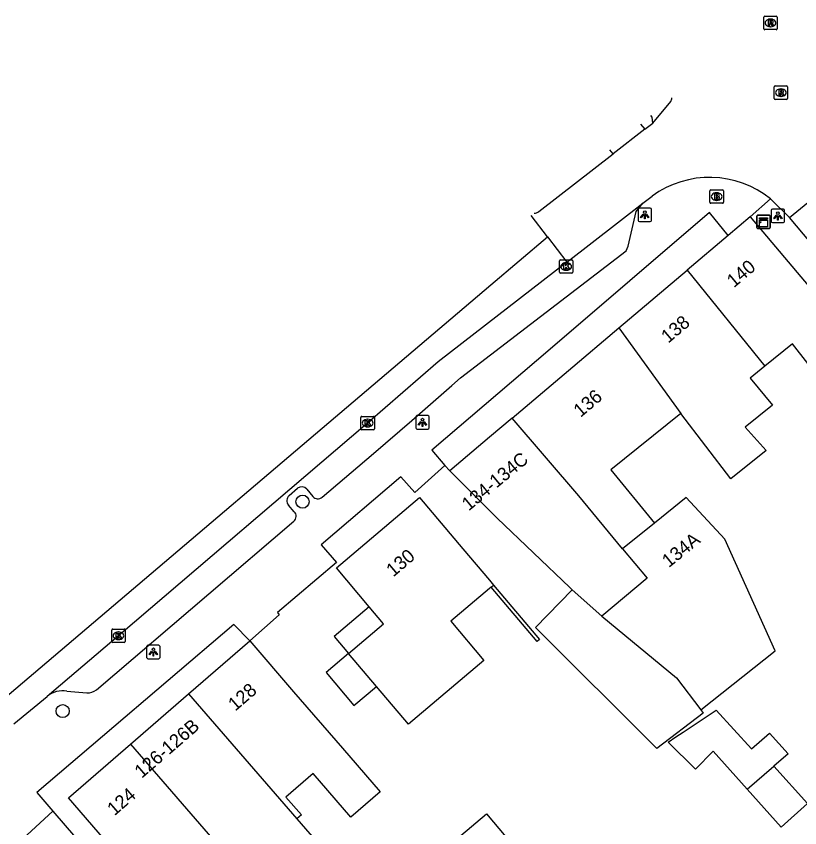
# Model space of a CAD drawing. Extents: x 162172 to 163187, y 382874 to 383684.
# Drawn here: x 162464.7 to 162523.1, y 383338.9 to 383399.3 of the extents above; entities that cross this region are included whole.
import ezdxf

# ---------------------------------------------------------------- set-up
doc = ezdxf.new("R2010")
doc.units = 0
for name, color, linetype in [('IMGEO_Boom', 7, 'Continuous'), ('IMGEO_Brandkraan', 7, 'Continuous'), ('IMGEO_Erf', 7, 'Continuous'), ('IMGEO_Kast', 7, 'Continuous'), ('IMGEO_Kolk', 7, 'Continuous'), ('IMGEO_Lichtpunt', 7, 'Continuous'), ('IMGEO_Muur', 7, 'Continuous'), ('IMGEO_Pand', 7, 'Continuous'), ('IMGEO_Pand_nummerreeks', 7, 'Continuous'), ('IMGEO_Pand_overbouw', 7, 'Continuous'), ('IMGEO_Rijbaan_lokaal_gesloten', 7, 'Continuous'), ('IMGEO_Rioolput', 7, 'Continuous'), ('IMGEO_Verkeerseiland_gesloten', 7, 'Continuous'), ('IMGEO_Voetpad_open', 7, 'Continuous')]:
    doc.layers.add(name, color=color, linetype=linetype)

msp = doc.modelspace()

# ---------------------------------------------------------------- linework, layer by layer
at = {"layer": 'IMGEO_Boom'}
for centre in [(162486.062, 383363.187), (162468.184, 383347.589)]:
    msp.add_circle(centre, 0.489, dxfattribs=at)
at = {"layer": 'IMGEO_Brandkraan'}
for p, q in [((162516.426, 383385.487), (162516.426, 383386.339)), ((162516.501, 383386.413), (162517.353, 383386.413)), ((162517.427, 383386.339), (162517.427, 383385.487)), ((162516.937, 383385.633), (162516.912, 383385.633)), ((162516.914, 383386.193), (162516.939, 383386.193)), ((162517.353, 383385.413), (162516.501, 383385.413))]:
    msp.add_line(p, q, dxfattribs=at)
for points in [[(162516.426, 383385.487), (162516.426, 383386.339)], [(162516.501, 383386.413), (162517.353, 383386.413)], [(162517.427, 383386.339), (162517.427, 383385.487)], [(162516.774, 383386.113), (162516.774, 383385.713), (162516.987, 383385.713)], [(162517.005, 383386.113), (162516.774, 383386.113)], [(162516.953, 383386.032), (162516.899, 383386.032), (162516.899, 383385.956)], [(162516.899, 383385.956), (162516.952, 383385.956)], [(162516.961, 383385.88), (162516.899, 383385.88), (162516.899, 383385.799)], [(162516.899, 383385.799), (162516.961, 383385.799)], [(162517.353, 383385.413), (162516.501, 383385.413)]]:
    msp.add_lwpolyline(points, dxfattribs=at)
for centre, radius, start, end in [((162516.503, 383386.337), 0.0765, 91.55205, 178.44795), ((162516.503, 383386.337), 0.0765, 91.55205, 178.44795), ((162517.351, 383386.337), 0.0765, 1.55205, 88.44795), ((162517.351, 383386.337), 0.0765, 1.55205, 88.44795), ((162516.954, 383385.994), 0.0379, 267.82845, 90.93552), ((162516.962, 383385.839), 0.0404, 269.87594, 90.50774), ((162516.993, 383385.964), 0.251, 268.66757, 293.53466), ((162517.009, 383385.968), 0.145, 59.4692, 91.53667), ((162517.034, 383386.015), 0.0922, 285.51372, 58.15012), ((162517.039, 383385.823), 0.105, 301.31148, 78.98903), ((162516.503, 383385.489), 0.0765, 181.55205, 268.44795), ((162516.503, 383385.489), 0.0765, 181.55205, 268.44795), ((162517.351, 383385.489), 0.0765, 271.55205, 358.44795), ((162517.351, 383385.489), 0.0765, 271.55205, 358.44795)]:
    msp.add_arc(centre, radius, start, end, dxfattribs=at)
for centre, major_axis, ratio, start_param, end_param in [((162516.913, 383385.913), (-0.387, 0.002), 0.722429, 4.712389, 7.853982), ((162516.938, 383385.913), (-0.39, 0.002), 0.717154, 1.570796, 4.712389)]:
    msp.add_ellipse(centre, major_axis=major_axis, ratio=ratio, start_param=start_param, end_param=end_param, dxfattribs=at)
at = {"layer": 'IMGEO_Erf'}
msp.add_lwpolyline([(162497.039, 383365.491), (162496.66, 383365.876)], dxfattribs=at)
at = {"layer": 'IMGEO_Kast'}
for p, q in [((162519.917, 383383.611), (162519.917, 383384.452)), ((162519.917, 383384.452), (162519.917, 383383.611)), ((162519.992, 383384.536), (162520.833, 383384.536)), ((162520.833, 383384.536), (162519.992, 383384.536)), ((162520.917, 383384.461), (162520.917, 383383.62)), ((162520.917, 383383.62), (162520.917, 383384.461)), ((162520.842, 383383.536), (162520.001, 383383.536)), ((162520.001, 383383.536), (162520.842, 383383.536))]:
    msp.add_line(p, q, dxfattribs=at)
for points in [[(162520.112, 383384.326), (162520.712, 383384.326), (162520.712, 383384.241), (162520.112, 383384.241), (162520.112, 383384.326)], [(162520.112, 383384.151), (162520.712, 383384.151), (162520.712, 383383.662), (162520.112, 383383.662), (162520.112, 383384.151)]]:
    msp.add_lwpolyline(points, dxfattribs=at)
msp.add_circle((162520.196, 383384), 0.0377, dxfattribs=at)
for centre, start, end in [((162519.995, 383384.458), 92.4484, 184.28452), ((162519.995, 383384.458), 92.4484, 184.28452), ((162520.839, 383384.458), 2.4484, 94.28452), ((162520.839, 383384.458), 2.4484, 94.28452), ((162519.995, 383383.614), 182.4484, 274.28452), ((162519.995, 383383.614), 182.4484, 274.28452), ((162520.839, 383383.614), 272.4484, 4.28452), ((162520.839, 383383.614), 272.4484, 4.28452)]:
    msp.add_arc(centre, 0.0779, start, end, dxfattribs=at)
at = {"layer": 'IMGEO_Kolk'}
for p, q in [((162505.208, 383380.274), (162505.208, 383381.126)), ((162505.283, 383381.2), (162506.135, 383381.2)), ((162505.696, 383380.98), (162505.721, 383380.98)), ((162506.209, 383381.126), (162506.209, 383380.274)), ((162506.135, 383380.2), (162505.283, 383380.2)), ((162505.719, 383380.42), (162505.694, 383380.42)), ((162490.414, 383368.617), (162490.414, 383369.469)), ((162490.489, 383369.543), (162491.341, 383369.543)), ((162490.902, 383369.323), (162490.927, 383369.323)), ((162491.415, 383369.469), (162491.415, 383368.617)), ((162490.925, 383368.763), (162490.9, 383368.763)), ((162491.341, 383368.543), (162490.489, 383368.543)), ((162471.839, 383352.775), (162471.839, 383353.627)), ((162471.914, 383353.701), (162472.766, 383353.701)), ((162472.84, 383353.627), (162472.84, 383352.775)), ((162472.327, 383353.481), (162472.352, 383353.481)), ((162472.766, 383352.701), (162471.914, 383352.701)), ((162472.35, 383352.921), (162472.325, 383352.921))]:
    msp.add_line(p, q, dxfattribs=at)
for points in [[(162505.208, 383380.274), (162505.208, 383381.126)], [(162505.283, 383381.2), (162506.135, 383381.2)], [(162505.529, 383380.9), (162505.652, 383380.9), (162505.652, 383380.749), (162505.782, 383380.9), (162505.946, 383380.9), (162505.8, 383380.749), (162505.953, 383380.5), (162505.801, 383380.5), (162505.716, 383380.664), (162505.652, 383380.597), (162505.652, 383380.5), (162505.529, 383380.5), (162505.529, 383380.9)], [(162506.209, 383381.126), (162506.209, 383380.274)], [(162506.135, 383380.2), (162505.283, 383380.2)], [(162490.414, 383368.617), (162490.414, 383369.469)], [(162490.489, 383369.543), (162491.341, 383369.543)], [(162491.415, 383369.469), (162491.415, 383368.617)], [(162490.735, 383369.243), (162490.858, 383369.243), (162490.858, 383369.092), (162490.988, 383369.243), (162491.152, 383369.243), (162491.006, 383369.092), (162491.159, 383368.843), (162491.007, 383368.843), (162490.922, 383369.007), (162490.858, 383368.94), (162490.858, 383368.843), (162490.735, 383368.843), (162490.735, 383369.243)], [(162491.341, 383368.543), (162490.489, 383368.543)], [(162471.839, 383352.775), (162471.839, 383353.627)], [(162471.914, 383353.701), (162472.766, 383353.701)], [(162472.84, 383353.627), (162472.84, 383352.775)], [(162472.16, 383353.401), (162472.283, 383353.401), (162472.283, 383353.25), (162472.413, 383353.401), (162472.577, 383353.401), (162472.431, 383353.25), (162472.584, 383353.001), (162472.432, 383353.001), (162472.347, 383353.165), (162472.283, 383353.098), (162472.283, 383353.001), (162472.16, 383353.001), (162472.16, 383353.401)], [(162472.766, 383352.701), (162471.914, 383352.701)]]:
    msp.add_lwpolyline(points, dxfattribs=at)
for centre, start, end in [((162505.285, 383381.124), 91.55205, 178.44795), ((162505.285, 383381.124), 91.55205, 178.44795), ((162506.133, 383381.124), 1.55205, 88.44795), ((162506.133, 383381.124), 1.55205, 88.44795), ((162505.285, 383380.276), 181.55205, 268.44795), ((162505.285, 383380.276), 181.55205, 268.44795), ((162506.133, 383380.276), 271.55205, 358.44795), ((162506.133, 383380.276), 271.55205, 358.44795), ((162490.491, 383369.467), 91.55205, 178.44795), ((162490.491, 383369.467), 91.55205, 178.44795), ((162491.339, 383369.467), 1.55205, 88.44795), ((162491.339, 383369.467), 1.55205, 88.44795), ((162490.491, 383368.619), 181.55205, 268.44795), ((162490.491, 383368.619), 181.55205, 268.44795), ((162491.339, 383368.619), 271.55205, 358.44795), ((162491.339, 383368.619), 271.55205, 358.44795), ((162471.916, 383353.625), 91.55205, 178.44795), ((162471.916, 383353.625), 91.55205, 178.44795), ((162472.764, 383353.625), 1.55205, 88.44795), ((162472.764, 383353.625), 1.55205, 88.44795), ((162471.916, 383352.777), 181.55205, 268.44795), ((162471.916, 383352.777), 181.55205, 268.44795), ((162472.764, 383352.777), 271.55205, 358.44795), ((162472.764, 383352.777), 271.55205, 358.44795)]:
    msp.add_arc(centre, 0.0765, start, end, dxfattribs=at)
for centre, major_axis, ratio, start_param, end_param in [((162505.695, 383380.7), (-0.387, 0.002), 0.722429, 4.712389, 7.853982), ((162505.72, 383380.7), (-0.39, 0.002), 0.717154, 1.570796, 4.712389), ((162490.901, 383369.043), (-0.387, 0.002), 0.722429, 4.712389, 7.853982), ((162490.926, 383369.043), (-0.39, 0.002), 0.717154, 1.570796, 4.712389), ((162472.326, 383353.201), (-0.387, 0.002), 0.722429, 4.712389, 7.853982), ((162472.351, 383353.201), (-0.39, 0.002), 0.717154, 1.570796, 4.712389)]:
    msp.add_ellipse(centre, major_axis=major_axis, ratio=ratio, start_param=start_param, end_param=end_param, dxfattribs=at)
at = {"layer": 'IMGEO_Lichtpunt'}
for p, q in [((162511.97, 383385.046), (162511.162, 383385.046)), ((162511.97, 383385.046), (162511.162, 383385.046)), ((162511.068, 383384.951), (162511.068, 383384.144)), ((162511.068, 383384.951), (162511.068, 383384.144)), ((162512.064, 383384.144), (162512.064, 383384.951)), ((162512.064, 383384.144), (162512.064, 383384.951)), ((162520.994, 383384.874), (162520.994, 383384.067)), ((162520.994, 383384.874), (162520.994, 383384.067)), ((162521.896, 383384.969), (162521.088, 383384.969)), ((162521.896, 383384.969), (162521.088, 383384.969)), ((162521.99, 383384.067), (162521.99, 383384.874)), ((162521.99, 383384.067), (162521.99, 383384.874)), ((162511.162, 383384.05), (162511.97, 383384.05)), ((162511.162, 383384.05), (162511.97, 383384.05)), ((162521.088, 383383.973), (162521.896, 383383.973)), ((162521.088, 383383.973), (162521.896, 383383.973)), ((162494.496, 383369.5), (162494.496, 383368.693)), ((162494.496, 383369.5), (162494.496, 383368.693)), ((162495.398, 383369.595), (162494.59, 383369.595)), ((162495.398, 383369.595), (162494.59, 383369.595)), ((162495.492, 383368.693), (162495.492, 383369.5)), ((162495.492, 383368.693), (162495.492, 383369.5)), ((162494.59, 383368.599), (162495.398, 383368.599)), ((162494.59, 383368.599), (162495.398, 383368.599)), ((162474.442, 383352.393), (162474.442, 383351.586)), ((162474.442, 383352.393), (162474.442, 383351.586)), ((162475.344, 383352.488), (162474.536, 383352.488)), ((162475.344, 383352.488), (162474.536, 383352.488)), ((162475.438, 383351.586), (162475.438, 383352.393)), ((162475.438, 383351.586), (162475.438, 383352.393)), ((162474.536, 383351.492), (162475.344, 383351.492)), ((162474.536, 383351.492), (162475.344, 383351.492))]:
    msp.add_line(p, q, dxfattribs=at)
for points in [[(162511.442, 383384.615), (162511.481, 383384.587), (162511.293, 383384.325), (162511.255, 383384.352), (162511.442, 383384.615)], [(162511.544, 383384.567), (162511.591, 383384.567), (162511.591, 383384.245), (162511.544, 383384.245), (162511.544, 383384.567)], [(162511.654, 383384.587), (162511.692, 383384.614), (162511.879, 383384.352), (162511.84, 383384.324), (162511.654, 383384.587)], [(162521.368, 383384.538), (162521.407, 383384.51), (162521.219, 383384.248), (162521.181, 383384.275), (162521.368, 383384.538)], [(162521.47, 383384.49), (162521.517, 383384.49), (162521.517, 383384.168), (162521.47, 383384.168), (162521.47, 383384.49)], [(162521.58, 383384.51), (162521.618, 383384.537), (162521.805, 383384.275), (162521.766, 383384.247), (162521.58, 383384.51)], [(162494.87, 383369.164), (162494.909, 383369.136), (162494.721, 383368.874), (162494.683, 383368.901), (162494.87, 383369.164)], [(162494.972, 383369.116), (162495.019, 383369.116), (162495.019, 383368.794), (162494.972, 383368.794), (162494.972, 383369.116)], [(162495.082, 383369.136), (162495.12, 383369.163), (162495.307, 383368.901), (162495.268, 383368.873), (162495.082, 383369.136)], [(162474.816, 383352.057), (162474.855, 383352.029), (162474.667, 383351.767), (162474.629, 383351.794), (162474.816, 383352.057)], [(162474.918, 383352.009), (162474.965, 383352.009), (162474.965, 383351.687), (162474.918, 383351.687), (162474.918, 383352.009)], [(162475.028, 383352.029), (162475.066, 383352.056), (162475.253, 383351.794), (162475.214, 383351.766), (162475.028, 383352.029)]]:
    msp.add_lwpolyline(points, dxfattribs=at)
for centre in [(162511.567, 383384.749), (162521.493, 383384.672), (162494.995, 383369.298), (162474.941, 383352.191)]:
    msp.add_circle(centre, 0.0994, dxfattribs=at)
for centre, start, end in [((162511.162, 383384.951), 90, 180), ((162511.162, 383384.951), 90, 180), ((162511.97, 383384.951), 0, 90), ((162511.97, 383384.951), 0, 90), ((162521.088, 383384.874), 90, 180), ((162521.088, 383384.874), 90, 180), ((162521.896, 383384.874), 0, 90), ((162521.896, 383384.874), 0, 90), ((162511.162, 383384.144), 180, 270), ((162511.162, 383384.144), 180, 270), ((162511.97, 383384.144), 270, 0), ((162511.97, 383384.144), 270, 360), ((162521.088, 383384.067), 180, 270), ((162521.088, 383384.067), 180, 270), ((162521.896, 383384.067), 270, 0), ((162521.896, 383384.067), 270, 360), ((162494.59, 383369.5), 90, 180), ((162494.59, 383369.5), 90, 180), ((162495.398, 383369.5), 0, 90), ((162495.398, 383369.5), 0, 90), ((162494.59, 383368.693), 180, 270), ((162494.59, 383368.693), 180, 270), ((162495.398, 383368.693), 270, 0), ((162495.398, 383368.693), 270, 360), ((162474.536, 383352.393), 90, 180), ((162474.536, 383352.393), 90, 180), ((162475.344, 383352.393), 0, 90), ((162475.344, 383352.393), 0, 90), ((162474.536, 383351.586), 180, 270), ((162474.536, 383351.586), 180, 270), ((162475.344, 383351.586), 270, 0), ((162475.344, 383351.586), 270, 360)]:
    msp.add_arc(centre, 0.0946, start, end, dxfattribs=at)
at = {"layer": 'IMGEO_Muur'}
msp.add_lwpolyline([(162500.298, 383356.976), (162503.724, 383352.923), (162503.551, 383352.777), (162500.125, 383356.829)], dxfattribs=at)
at = {"layer": 'IMGEO_Pand'}
for points in [[(162519.427, 383384.406), (162517.788, 383383.021)], [(162519.427, 383384.406), (162528.873, 383373.233)], [(162517.788, 383383.021), (162514.719, 383380.429)], [(162509.628, 383376.127), (162514.719, 383380.429)], [(162514.719, 383380.429), (162520.525, 383373.288)], [(162501.673, 383369.406), (162505.887, 383372.966), (162509.628, 383376.127)], [(162509.628, 383376.127), (162514.245, 383369.761)], [(162528.873, 383373.233), (162525.842, 383370.767), (162522.567, 383374.937), (162520.525, 383373.288)], [(162520.525, 383373.288), (162519.423, 383372.398), (162521.073, 383370.369), (162519.047, 383368.745), (162520.601, 383366.992), (162517.97, 383364.884), (162514.245, 383369.761)], [(162501.673, 383369.406), (162500, 383367.993), (162497.039, 383365.491)], [(162509.907, 383359.663), (162506.641, 383363.623), (162501.673, 383369.406)], [(162514.245, 383369.761), (162509.032, 383365.553), (162512.296, 383361.595)], [(162506.151, 383356.625), (162505.974, 383356.794), (162500.574, 383361.955), (162500, 383362.529), (162497.039, 383365.491)], [(162489.498, 383351.878), (162492.105, 383354.084), (162491.038, 383355.349), (162488.584, 383358.252), (162494.787, 383363.495), (162498.015, 383359.676), (162500, 383357.328), (162500.298, 383356.976)], [(162515.743, 383347.675), (162521.291, 383352.065), (162517.538, 383360.406), (162514.663, 383363.508), (162512.296, 383361.595)], [(162512.296, 383361.595), (162509.907, 383359.663)], [(162509.907, 383359.663), (162511.738, 383357.496), (162508.375, 383354.654)], [(162500.125, 383356.829), (162500, 383356.723), (162497.117, 383354.277), (162499.58, 383351.362), (162493.954, 383346.606), (162491.568, 383349.429)], [(162500.125, 383356.829), (162500.298, 383356.976)], [(162515.743, 383347.675), (162515.922, 383347.439), (162512.471, 383344.81), (162503.422, 383353.804), (162506.151, 383356.625)], [(162506.151, 383356.625), (162508.375, 383354.654)], [(162508.375, 383354.654), (162513.921, 383350.066), (162515.743, 383347.675)], [(162477.57, 383348.87), (162482.122, 383352.81)], [(162482.122, 383352.81), (162485.394, 383349.029), (162489.031, 383344.825), (162491.847, 383341.571), (162489.669, 383339.685), (162486.852, 383342.939), (162484.827, 383341.186), (162485.972, 383339.863), (162485.624, 383339.565)], [(162489.498, 383351.878), (162487.823, 383350.458), (162489.89, 383348.011), (162491.568, 383349.429)], [(162491.568, 383349.429), (162489.498, 383351.878)], [(162473.245, 383345.126), (162477.57, 383348.87)], [(162477.57, 383348.87), (162485.624, 383339.565)], [(162519.187, 383341.776), (162516.653, 383344.592), (162515.348, 383343.264), (162513.305, 383345.272), (162513.885, 383345.659), (162514.422, 383346.017), (162516.899, 383347.669), (162519.508, 383344.771), (162520.866, 383345.939), (162522.244, 383344.408), (162521.184, 383343.495)], [(162480.253, 383325.228), (162483.034, 383327.608), (162479.848, 383331.289), (162480.651, 383331.983), (162477.29, 383335.866), (162474.93, 383333.824), (162468.616, 383341.12), (162473.245, 383345.126)], [(162473.245, 383345.126), (162480.155, 383337.143), (162483.059, 383333.761)], [(162521.184, 383343.495), (162523.7, 383340.699), (162521.742, 383338.937), (162519.187, 383341.776)], [(162519.187, 383341.776), (162521.184, 383343.495)], [(162497.848, 383338.323), (162499.778, 383339.943), (162502.141, 383337.128), (162500.266, 383335.557)], [(162485.624, 383339.565), (162487.415, 383337.496), (162483.059, 383333.761)]]:
    msp.add_lwpolyline(points, dxfattribs=at)
at = {"layer": 'IMGEO_Pand_overbouw'}
msp.add_lwpolyline([(162492.105, 383354.084), (162491.038, 383355.349), (162488.428, 383353.143), (162489.498, 383351.878)], close=True, dxfattribs=at)
at = {"layer": 'IMGEO_Rijbaan_lokaal_gesloten'}
for points in [[(162512.16, 383391.376), (162513.507, 383393.005)], [(162511.574, 383390.933), (162512.16, 383391.376)], [(162511.574, 383390.933), (162509.217, 383389.097)], [(162503.675, 383384.8), (162509.217, 383389.097)], [(162511.423, 383385.426), (162512.112, 383385.947)], [(162520.947, 383385.736), (162522.345, 383384.348)], [(162505.769, 383381.038), (162511.423, 383385.426)], [(162522.345, 383384.348), (162523.71, 383385.48), (162524.132, 383384.985)], [(162504.312, 383382.919), (162503.092, 383384.494)], [(162241.995, 383156.412), (162244.53, 383159.301), (162248.008, 383164.875), (162250.915, 383168.143), (162371.03, 383269.104), (162392.188, 383288.18), (162444.061, 383332.714), (162462.172, 383347.171), (162500.099, 383379.33), (162504.312, 383382.919)], [(162504.312, 383382.919), (162505.769, 383381.038)], [(162505.769, 383381.038), (162496.178, 383373.597), (162490.914, 383369.044), (162472.339, 383353.202), (162467.025, 383348.679)], [(162464.553, 383346.647), (162467.025, 383348.679)]]:
    msp.add_lwpolyline(points, dxfattribs=at)
for centre, radius, start, end in [((162513.128, 383393.259), 0.456, 326.21711, 359.7716), ((162516.392, 383380.079), 7.263, 51.15624, 126.10757), ((162503.355, 383385.161), 0.482, 265.26464, 311.60526)]:
    msp.add_arc(centre, radius, start, end, dxfattribs=at)
at = {"layer": 'IMGEO_Rioolput'}
for p, q in [((162520.436, 383398.421), (162520.436, 383399.273)), ((162520.511, 383399.347), (162521.363, 383399.347)), ((162520.924, 383399.127), (162520.949, 383399.127)), ((162521.437, 383399.273), (162521.437, 383398.421)), ((162521.363, 383398.347), (162520.511, 383398.347)), ((162520.947, 383398.567), (162520.922, 383398.567)), ((162521.211, 383393.228), (162521.211, 383394.08)), ((162521.286, 383394.154), (162522.138, 383394.154)), ((162522.212, 383394.08), (162522.212, 383393.228)), ((162521.699, 383393.934), (162521.724, 383393.934)), ((162522.138, 383393.154), (162521.286, 383393.154)), ((162521.722, 383393.374), (162521.697, 383393.374))]:
    msp.add_line(p, q, dxfattribs=at)
for points in [[(162520.436, 383398.421), (162520.436, 383399.273)], [(162520.511, 383399.347), (162521.363, 383399.347)], [(162521.025, 383399.045), (162520.773, 383399.047), (162520.773, 383398.647)], [(162520.951, 383398.966), (162520.897, 383398.966), (162520.897, 383398.885)], [(162521.437, 383399.273), (162521.437, 383398.421)], [(162521.363, 383398.347), (162520.511, 383398.347)], [(162520.773, 383398.647), (162520.897, 383398.647), (162520.897, 383398.809), (162520.908, 383398.809)], [(162520.897, 383398.885), (162520.949, 383398.885)], [(162520.955, 383398.78), (162521.026, 383398.647), (162521.166, 383398.647), (162521.101, 383398.773)], [(162521.211, 383393.228), (162521.211, 383394.08)], [(162521.286, 383394.154), (162522.138, 383394.154)], [(162522.212, 383394.08), (162522.212, 383393.228)], [(162521.8, 383393.852), (162521.548, 383393.854), (162521.548, 383393.454)], [(162521.548, 383393.454), (162521.672, 383393.454), (162521.672, 383393.616), (162521.683, 383393.616)], [(162521.726, 383393.773), (162521.672, 383393.773), (162521.672, 383393.692)], [(162521.672, 383393.692), (162521.724, 383393.692)], [(162521.73, 383393.587), (162521.801, 383393.454), (162521.941, 383393.454), (162521.876, 383393.58)], [(162522.138, 383393.154), (162521.286, 383393.154)]]:
    msp.add_lwpolyline(points, dxfattribs=at)
for centre, radius, start, end in [((162520.513, 383399.271), 0.0765, 91.55205, 178.44795), ((162520.513, 383399.271), 0.0765, 91.55205, 178.44795), ((162520.957, 383398.87), 0.0964, 77.00612, 93.18647), ((162520.971, 383398.927), 0.0378, 276.66336, 79.67722), ((162521.024, 383398.935), 0.109, 350.36119, 89.41601), ((162521.022, 383398.935), 0.112, 277.58423, 350.98172), ((162521.361, 383399.271), 0.0765, 1.55205, 88.44795), ((162521.361, 383399.271), 0.0765, 1.55205, 88.44795), ((162520.513, 383398.423), 0.0765, 181.55205, 268.44795), ((162520.513, 383398.423), 0.0765, 181.55205, 268.44795), ((162520.907, 383398.756), 0.0533, 26.02933, 88.69889), ((162520.933, 383399.074), 0.19, 274.7715, 282.96867), ((162521.006, 383398.72), 0.108, 29.51342, 73.79051), ((162521.361, 383398.423), 0.0765, 271.55205, 358.44795), ((162521.361, 383398.423), 0.0765, 271.55205, 358.44795), ((162521.288, 383394.078), 0.0765, 91.55205, 178.44795), ((162521.288, 383394.078), 0.0765, 91.55205, 178.44795), ((162522.136, 383394.078), 0.0765, 1.55205, 88.44795), ((162522.136, 383394.078), 0.0765, 1.55205, 88.44795), ((162521.682, 383393.563), 0.0533, 26.02933, 88.69889), ((162521.708, 383393.881), 0.19, 274.7715, 282.96867), ((162521.732, 383393.677), 0.0964, 77.00612, 93.18647), ((162521.746, 383393.734), 0.0378, 276.66336, 79.67722), ((162521.799, 383393.742), 0.109, 350.36119, 89.41601), ((162521.797, 383393.742), 0.112, 277.58423, 350.98172), ((162521.781, 383393.527), 0.108, 29.51342, 73.79051), ((162521.288, 383393.23), 0.0765, 181.55205, 268.44795), ((162521.288, 383393.23), 0.0765, 181.55205, 268.44795), ((162522.136, 383393.23), 0.0765, 271.55205, 358.44795), ((162522.136, 383393.23), 0.0765, 271.55205, 358.44795)]:
    msp.add_arc(centre, radius, start, end, dxfattribs=at)
for centre, major_axis, ratio, start_param, end_param in [((162520.923, 383398.847), (-0.387, 0.002), 0.722429, 4.712389, 7.853982), ((162520.948, 383398.847), (-0.39, 0.002), 0.717154, 1.570796, 4.712389), ((162521.698, 383393.654), (-0.387, 0.002), 0.722429, 4.712389, 7.853982), ((162521.723, 383393.654), (-0.39, 0.002), 0.717154, 1.570796, 4.712389)]:
    msp.add_ellipse(centre, major_axis=major_axis, ratio=ratio, start_param=start_param, end_param=end_param, dxfattribs=at)
at = {"layer": 'IMGEO_Verkeerseiland_gesloten'}
msp.add_lwpolyline([(162512.16, 383391.376), (162512.125, 383391.828), (162512.018, 383391.949)], dxfattribs=at)
at = {"layer": 'IMGEO_Voetpad_open'}
for points in [[(162511.248, 383391.306), (162511.574, 383390.933)], [(162509.217, 383389.097), (162508.954, 383389.39)], [(162520.947, 383385.736), (162519.427, 383384.406)], [(162487.527, 383363.53), (162491.35, 383366.782), (162494.207, 383369.237), (162497.181, 383371.836), (162497.825, 383372.42), (162510.186, 383381.865), (162510.34, 383382.227), (162510.926, 383384.814), (162511.423, 383385.426)], [(162517.788, 383383.021), (162516.381, 383384.728), (162504.504, 383374.543), (162495.688, 383367.015), (162496.66, 383365.876)], [(162530.852, 383374.243), (162522.345, 383384.348)], [(162496.66, 383365.876), (162494.431, 383363.864), (162493.381, 383365.045), (162487.439, 383359.96), (162488.604, 383358.667), (162484.189, 383354.943), (162484.327, 383354.75), (162482.122, 383352.81)], [(162485.072, 383363.64), (162485.683, 383364.182)], [(162486.386, 383364.116), (162486.82, 383363.58)], [(162485.448, 383362.44), (162485.003, 383362.93)], [(162470.703, 383349.176), (162479.088, 383356.321), (162485.414, 383361.734)], [(162482.122, 383352.81), (162480.934, 383354.032), (162466.269, 383341.525), (162467.463, 383340.134)], [(162468.505, 383349.084), (162469.981, 383348.945)], [(162464.892, 383337.774), (162467.463, 383340.134)], [(162467.463, 383340.134), (162473.752, 383332.805), (162480.253, 383325.228)]]:
    msp.add_lwpolyline(points, dxfattribs=at)
for centre, radius, start, end in [((162485.998, 383363.759), 0.527, 42.6208, 126.6524), ((162485.398, 383363.25), 0.508, 129.87953, 219.01897), ((162487.197, 383363.884), 0.484, 218.88208, 313.02732), ((162485.094, 383362.103), 0.489, 310.92761, 43.55808), ((162468.229, 383347.186), 1.918, 81.72873, 128.87976), ((162470.034, 383350.022), 1.079, 267.17011, 308.31347)]:
    msp.add_arc(centre, radius, start, end, dxfattribs=at)

# ---------------------------------------------------------------- texts
at = {"layer": 'IMGEO_Pand_nummerreeks'}
for s, rotation, p in [('140', 40.18726, (162518.208, 383379.084)), ('138', 40.19872, (162513.31, 383374.945)), ('136', 40.23883, (162506.78, 383369.425)), ('134-134C', 39.46491, (162498.445, 383362.458)), ('134A', 38.96113, (162513.356, 383358.232)), ('130', 40.20445, (162492.823, 383357.54)), ('128', 40.87754, (162481.048, 383347.542)), ('126-126B', 40.88054, (162474.075, 383342.538)), ('124', 40.87481, (162472.04, 383339.746))]:
    msp.add_text(s, height=1, rotation=rotation, dxfattribs=at).set_placement(p)

doc.saveas('drawing.dxf')
